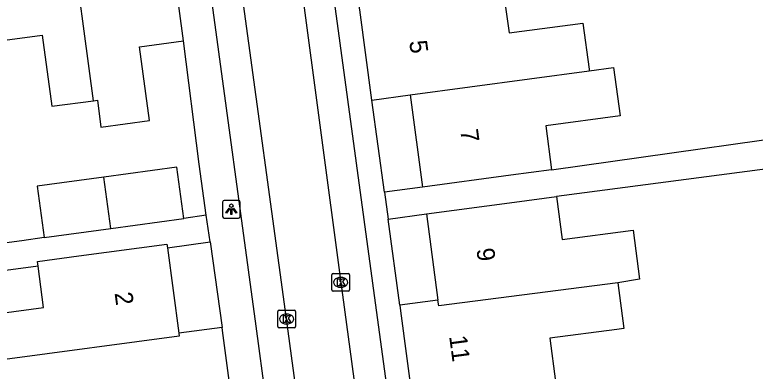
# Model space of a CAD drawing. Extents: x 163150 to 163546, y 380933 to 381635.
# Drawn here: x 163421.52 to 163463.18, y 381141.54 to 381161.63 of the extents above; entities that cross this region are included whole.
import ezdxf

# ---------------------------------------------------------------- set-up
doc = ezdxf.new("R2010")
doc.units = 0
for name, color, linetype in [('IMGEO_Kolk', 7, 'Continuous'), ('IMGEO_Lichtpunt', 7, 'Continuous'), ('IMGEO_Muur', 7, 'Continuous'), ('IMGEO_Pand', 7, 'Continuous'), ('IMGEO_Pand_nummerreeks', 7, 'Continuous'), ('IMGEO_Rijbaan_lokaal_open', 7, 'Continuous'), ('IMGEO_Voetpad_open', 7, 'Continuous')]:
    doc.layers.add(name, color=color, linetype=linetype)

msp = doc.modelspace()

# ---------------------------------------------------------------- linework, layer by layer
at = {"layer": 'IMGEO_Kolk'}
for p, q in [((163439.359, 381146.126), (163439.359, 381146.978)), ((163439.434, 381147.052), (163440.286, 381147.052)), ((163440.36, 381146.978), (163440.36, 381146.126)), ((163439.847, 381146.832), (163439.872, 381146.832)), ((163440.286, 381146.052), (163439.434, 381146.052)), ((163439.87, 381146.272), (163439.845, 381146.272)), ((163436.315, 381144.059), (163436.315, 381144.911)), ((163436.39, 381144.985), (163437.242, 381144.985)), ((163437.316, 381144.911), (163437.316, 381144.059)), ((163436.803, 381144.765), (163436.828, 381144.765)), ((163437.242, 381143.985), (163436.39, 381143.985)), ((163436.826, 381144.205), (163436.801, 381144.205))]:
    msp.add_line(p, q, dxfattribs=at)
for points in [[(163439.359, 381146.126), (163439.359, 381146.978)], [(163439.434, 381147.052), (163440.286, 381147.052)], [(163440.36, 381146.978), (163440.36, 381146.126)], [(163439.68, 381146.752), (163439.803, 381146.752), (163439.803, 381146.601), (163439.933, 381146.752), (163440.097, 381146.752), (163439.951, 381146.601), (163440.104, 381146.352), (163439.952, 381146.352), (163439.867, 381146.516), (163439.803, 381146.449), (163439.803, 381146.352), (163439.68, 381146.352), (163439.68, 381146.752)], [(163440.286, 381146.052), (163439.434, 381146.052)], [(163436.315, 381144.059), (163436.315, 381144.911)], [(163436.39, 381144.985), (163437.242, 381144.985)], [(163437.316, 381144.911), (163437.316, 381144.059)], [(163436.636, 381144.685), (163436.759, 381144.685), (163436.759, 381144.534), (163436.889, 381144.685), (163437.053, 381144.685), (163436.907, 381144.534), (163437.06, 381144.285), (163436.908, 381144.285), (163436.823, 381144.449), (163436.759, 381144.382), (163436.759, 381144.285), (163436.636, 381144.285), (163436.636, 381144.685)], [(163437.242, 381143.985), (163436.39, 381143.985)]]:
    msp.add_lwpolyline(points, dxfattribs=at)
for centre, start, end in [((163439.436, 381146.976), 91.552, 178.448), ((163439.436, 381146.976), 91.552, 178.448), ((163440.284, 381146.976), 1.552, 88.448), ((163440.284, 381146.976), 1.552, 88.448), ((163439.436, 381146.128), 181.552, 268.448), ((163439.436, 381146.128), 181.552, 268.448), ((163440.284, 381146.128), 271.552, 358.448), ((163440.284, 381146.128), 271.552, 358.448), ((163436.392, 381144.909), 91.552, 178.448), ((163436.392, 381144.909), 91.552, 178.448), ((163437.24, 381144.909), 1.552, 88.448), ((163437.24, 381144.909), 1.552, 88.448), ((163436.392, 381144.061), 181.552, 268.448), ((163436.392, 381144.061), 181.552, 268.448), ((163437.24, 381144.061), 271.552, 358.448), ((163437.24, 381144.061), 271.552, 358.448)]:
    msp.add_arc(centre, 0.0765, start, end, dxfattribs=at)
for centre, major_axis, ratio, start_param, end_param in [((163439.846, 381146.552), (-0.387, 0.002), 0.722429, 4.712389, 7.853982), ((163439.871, 381146.552), (-0.39, 0.002), 0.717154, 1.570796, 4.712389), ((163436.802, 381144.485), (-0.387, 0.002), 0.722429, 4.712389, 7.853982), ((163436.827, 381144.485), (-0.39, 0.002), 0.717154, 1.570796, 4.712389)]:
    msp.add_ellipse(centre, major_axis=major_axis, ratio=ratio, start_param=start_param, end_param=end_param, dxfattribs=at)
at = {"layer": 'IMGEO_Lichtpunt'}
for p, q in [((163433.209, 381151.072), (163433.209, 381150.265)), ((163433.209, 381151.072), (163433.209, 381150.265)), ((163434.111, 381151.167), (163433.303, 381151.167)), ((163434.111, 381151.167), (163433.303, 381151.167)), ((163434.205, 381150.265), (163434.205, 381151.072)), ((163434.205, 381150.265), (163434.205, 381151.072)), ((163433.303, 381150.171), (163434.111, 381150.171)), ((163433.303, 381150.171), (163434.111, 381150.171))]:
    msp.add_line(p, q, dxfattribs=at)
for points in [[(163433.583, 381150.736), (163433.622, 381150.708), (163433.434, 381150.446), (163433.396, 381150.473), (163433.583, 381150.736)], [(163433.685, 381150.688), (163433.732, 381150.688), (163433.732, 381150.366), (163433.685, 381150.366), (163433.685, 381150.688)], [(163433.795, 381150.708), (163433.833, 381150.735), (163434.02, 381150.473), (163433.981, 381150.445), (163433.795, 381150.708)]]:
    msp.add_lwpolyline(points, dxfattribs=at)
msp.add_circle((163433.708, 381150.87), 0.0994, dxfattribs=at)
for centre, start, end in [((163433.303, 381151.072), 90, 180), ((163433.303, 381151.072), 90, 180), ((163434.111, 381151.072), 0, 90), ((163434.111, 381151.072), 0, 90), ((163433.303, 381150.265), 180, 270), ((163433.303, 381150.265), 180, 270), ((163434.111, 381150.265), 270, 0), ((163434.111, 381150.265), 270, 360)]:
    msp.add_arc(centre, 0.0946, start, end, dxfattribs=at)
at = {"layer": 'IMGEO_Muur'}
msp.add_lwpolyline([(163431.895, 381153.22), (163431.015, 381160.154)], dxfattribs=at)
at = {"layer": 'IMGEO_Pand'}
for points in [[(163431.015, 381160.154), (163430.04, 381167.473)], [(163425.955, 381156.788), (163424.625, 381166.75), (163424.991, 381166.799)], [(163449.01, 381162.995), (163449.331, 381160.607), (163453.482, 381161.165), (163453.833, 381158.56), (163453.845, 381158.471)], [(163441.612, 381156.819), (163440.928, 381161.91), (163440.885, 381162.228)], [(163420.38, 381160.125), (163423.065, 381160.483), (163423.599, 381156.475), (163425.955, 381156.788)], [(163425.955, 381156.788), (163426.165, 381156.816), (163426.367, 381155.302), (163429.09, 381155.665), (163428.536, 381159.824), (163431.015, 381160.154)], [(163453.845, 381158.471), (163455.218, 381158.656), (163455.584, 381155.933), (163451.395, 381155.37), (163451.727, 381152.897)], [(163443.772, 381157.111), (163453.845, 381158.471)], [(163441.612, 381156.819), (163443.772, 381157.111)], [(163443.772, 381157.111), (163444.469, 381151.921)], [(163431.032, 381150.154), (163430.634, 381153.046), (163426.53, 381152.481)], [(163451.727, 381152.897), (163449.425, 381152.587), (163444.469, 381151.921)], [(163426.53, 381152.481), (163422.784, 381151.966), (163423.179, 381149.073)], [(163426.916, 381149.587), (163426.53, 381152.481)], [(163444.686, 381150.406), (163449.643, 381151.066), (163451.998, 381151.38)], [(163451.998, 381151.38), (163452.32, 381148.957), (163456.31, 381149.488), (163456.676, 381146.733), (163455.453, 381146.52)], [(163444.686, 381150.406), (163445.332, 381145.551)], [(163426.916, 381149.587), (163431.032, 381150.154)], [(163423.179, 381149.073), (163426.916, 381149.587)], [(163422.826, 381147.461), (163422.79, 381147.73), (163425.119, 381148.04), (163430.075, 381148.699), (163430.103, 381148.492)], [(163430.103, 381148.492), (163430.741, 381143.69)], [(163420.967, 381142.206), (163419.434, 381142.002), (163419.089, 381144.589), (163423.136, 381145.127), (163422.826, 381147.461)], [(163455.453, 381146.52), (163445.376, 381145.22), (163445.332, 381145.551)], [(163455.453, 381146.52), (163455.794, 381143.954), (163455.402, 381143.902), (163451.629, 381143.4), (163451.954, 381140.957)], [(163445.332, 381145.551), (163443.183, 381145.265)], [(163443.183, 381145.265), (163443.226, 381144.943), (163443.904, 381139.851)], [(163433.187, 381144.015), (163430.741, 381143.69)], [(163433.927, 381138.448), (163433.885, 381138.765), (163433.211, 381143.836), (163433.187, 381144.015)], [(163430.741, 381143.69), (163430.765, 381143.51), (163420.967, 381142.206)]]:
    msp.add_lwpolyline(points, dxfattribs=at)
at = {"layer": 'IMGEO_Rijbaan_lokaal_open'}
for points in [[(163443.052, 381097.331), (163442.364, 381103.407), (163439.567, 381124.075), (163436.817, 381144.486), (163434.274, 381163.073), (163433.722, 381167.087)], [(163437.11, 381166.833), (163437.609, 381163.446), (163439.859, 381146.552), (163442.846, 381124.409), (163445.622, 381103.925), (163446.393, 381097.771)]]:
    msp.add_lwpolyline(points, dxfattribs=at)
at = {"layer": 'IMGEO_Voetpad_open'}
for points in [[(163441.023, 381099.453), (163440.624, 381103.205), (163437.819, 381123.795), (163435.103, 381144.087), (163432.575, 381162.741), (163431.927, 381167.376)], [(163447.843, 381100.283), (163447.373, 381104.275), (163444.508, 381125.688), (163441.66, 381146.506), (163439.349, 381163.632), (163439.266, 381164.329)], [(163432.293, 381150.328), (163431.895, 381153.22), (163431.015, 381160.154)], [(163451.727, 381152.897), (163470.315, 381155.515), (163470.279, 381155.771), (163470.127, 381156.923)], [(163442.318, 381151.628), (163441.612, 381156.819)], [(163470.925, 381152.466), (163470.743, 381153.849), (163451.998, 381151.38)], [(163444.469, 381151.921), (163442.318, 381151.628)], [(163442.318, 381151.628), (163442.524, 381150.112)], [(163432.293, 381150.328), (163431.032, 381150.154)], [(163432.505, 381148.832), (163432.293, 381150.328)], [(163442.524, 381150.112), (163444.686, 381150.406)], [(163443.183, 381145.265), (163442.524, 381150.112)], [(163423.179, 381149.073), (163421.911, 381148.898), (163420.622, 381148.721)], [(163430.103, 381148.492), (163432.505, 381148.832)], [(163432.505, 381148.832), (163433.187, 381144.015)], [(163422.826, 381147.461), (163405.534, 381145.153), (163405.672, 381144.14)]]:
    msp.add_lwpolyline(points, dxfattribs=at)

# ---------------------------------------------------------------- texts
at = {"layer": 'IMGEO_Pand_nummerreeks'}
for s, rotation, p in [('5', 277.6545, (163443.71, 381160.133)), ('7', 277.6488, (163446.582, 381155.125)), ('9', 277.58, (163447.492, 381148.422)), ('2', 277.5743, (163427.132, 381145.948)), ('11', 277.5858, (163445.959, 381143.507))]:
    msp.add_text(s, height=1, rotation=rotation, dxfattribs=at).set_placement(p)

doc.saveas('drawing.dxf')
